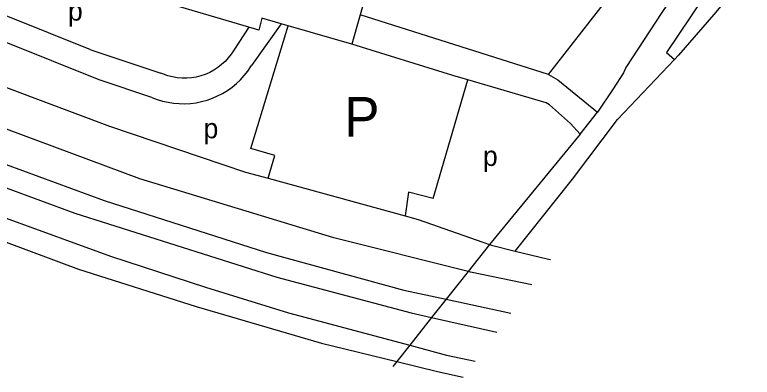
# Model space of a CAD drawing. Extents: x 159902 to 161769, y 383692 to 384875.
# Drawn here: x 160701.7 to 160850.4, y 383692 to 383765 of the extents above; entities that cross this region are included whole.
import ezdxf

# ---------------------------------------------------------------- set-up
doc = ezdxf.new("R2010")
doc.units = 0
for name, color, linetype in [('BLT_Basislijn', 7, 'Continuous'), ('BLT_Centroide', 7, 'Continuous'), ('BLT_Spoorlijn', 7, 'Continuous'), ('BLT_Tekst_parkeren', 7, 'Continuous'), ('BLT_Vlakafsluiter', 7, 'Continuous')]:
    doc.layers.add(name, color=color, linetype=linetype)

msp = doc.modelspace()

# ---------------------------------------------------------------- linework, layer by layer
at = {"layer": 'BLT_Basislijn'}
for p, q in [((160847.56, 383778.83), (160833.1, 383757.45)), ((160773.79, 383773.41), (160771.38, 383764.98)), ((160748.91, 383762.53), (160731.79, 383767.58)), ((160717.1, 383757.96), (160700, 383764.8)), ((160751.55, 383764.31), (160750.95, 383761.93)), ((160755.46, 383763.19), (160751.55, 383764.31)), ((160771.38, 383764.98), (160769.7, 383759.1)), ((160809.3, 383753.02), (160771.38, 383764.98)), ((160748.91, 383762.53), (160745.89, 383757.91)), ((160750.95, 383761.93), (160748.91, 383762.53)), ((160749.34, 383738.11), (160756.83, 383762.8)), ((160755.46, 383763.19), (160749.46, 383754.78)), ((160756.83, 383762.8), (160755.46, 383763.19)), ((160769.7, 383759.1), (160756.83, 383762.8)), ((160718.79, 383751.9), (160700, 383759.42)), ((160717.1, 383757.96), (160731.16, 383753.29)), ((160790.07, 383752.78), (160769.7, 383759.1)), ((160833.1, 383757.45), (160834.7, 383756.03)), ((160834.7, 383756.03), (160835.53, 383756.89)), ((160793.07, 383751.9), (160790.07, 383752.78)), ((160729.38, 383748.38), (160718.79, 383751.9)), ((160786.1, 383728.01), (160793.07, 383751.9)), ((160815.69, 383740.99), (160819.17, 383745.43)), ((160815.69, 383740.99), (160797.43, 383718.73)), ((160752.8, 383732.1), (160780.44, 383724.49)), ((160781.09, 383729.26), (160780.44, 383724.49)), ((160786.1, 383728.01), (160781.09, 383729.26)), ((160802.62, 383717.42), (160809.06, 383715.83)), ((160809.06, 383715.83), (160809.73, 383715.7))]:
    msp.add_line(p, q, dxfattribs=at)
for points in [[(160809.3, 383753.02), (160834.49, 383785.31), (160836.4, 383788.02), (160867.15, 383826.48), (160870.9, 383862.33), (160862.47, 383878.6), (160857.32, 383890.56), (160848.7, 383906.79)], [(160871.92, 383895.58), (160883.99, 383847.84), (160884.47, 383842.76), (160884.28, 383837.65), (160882.39, 383831.02), (160879.11, 383825.85), (160872.89, 383819), (160852.33, 383795.26), (160835.86, 383770.62), (160835.44, 383770.4), (160832.17, 383765.5), (160824.93, 383754.38), (160824.47, 383753.32), (160822.38, 383750.08), (160819.17, 383745.43)], [(160854.56, 383779.77), (160850.36, 383774.35), (160842.62, 383765.11), (160835.53, 383756.89)], [(160745.89, 383757.91), (160745.37, 383757.1), (160744.79, 383756.35), (160744.14, 383755.64), (160743.44, 383754.98), (160742.68, 383754.39), (160741.88, 383753.87), (160741.04, 383753.41), (160740.16, 383753.02), (160739.25, 383752.71), (160738.32, 383752.48), (160737.38, 383752.32), (160736.42, 383752.24), (160735.46, 383752.25), (160734.51, 383752.33), (160733.56, 383752.49), (160732.63, 383752.73), (160731.73, 383753.05), (160731.16, 383753.29)], [(160685.49, 383755.81), (160720.85, 383742.55), (160748.29, 383733.34), (160752.8, 383732.1)], [(160802.62, 383717.42), (160814.18, 383731.9), (160823.2, 383743.95), (160834.7, 383756.03)], [(160729.38, 383748.38), (160730.44, 383747.97), (160731.53, 383747.64), (160732.64, 383747.39), (160733.76, 383747.21), (160734.9, 383747.12), (160736.03, 383747.1), (160737.17, 383747.17), (160738.3, 383747.31), (160739.41, 383747.53), (160740.51, 383747.83), (160741.58, 383748.21), (160742.63, 383748.66), (160743.64, 383749.18), (160744.61, 383749.78), (160745.54, 383750.44), (160746.41, 383751.16), (160747.24, 383751.94), (160748.01, 383752.78), (160748.71, 383753.67), (160749.36, 383754.61), (160749.46, 383754.78)], [(160809.3, 383753.02), (160811.22, 383751.91), (160819.17, 383745.43)], [(160815.69, 383740.99), (160813.77, 383743.15), (160809.56, 383746.85), (160808.86, 383747.25), (160793.07, 383751.9)], [(160752.8, 383732.1), (160754.2, 383736.65), (160749.34, 383738.11)], [(160780.44, 383724.49), (160783.09, 383723.76), (160797.43, 383718.73)], [(160797.43, 383718.73), (160797.82, 383718.6), (160802.62, 383717.42)]]:
    msp.add_lwpolyline(points, dxfattribs=at)
at = {"layer": 'BLT_Spoorlijn'}
for p, q in [((160788.69, 383707.71), (160801.71, 383704.89)), ((160785.77, 383704.03), (160798.89, 383701.08))]:
    msp.add_line(p, q, dxfattribs=at)
for points in [[(160793.13, 383713.32), (160766.04, 383720.12), (160726.94, 383731.96), (160686.31, 383747.06), (160640.98, 383767.11), (160598.87, 383789.48), (160558.68, 383814.33), (160516.13, 383845.06)], [(160700, 383734.84), (160719.74, 383727.62), (160752.52, 383717.12), (160780.15, 383709.57), (160788.69, 383707.71)], [(160700, 383730.17), (160713.85, 383725.05), (160754.55, 383712.15), (160781.62, 383704.96), (160785.77, 383704.03)], [(160700, 383724.02), (160721.03, 383716.38), (160740.18, 383710.12), (160756.94, 383704.96), (160781.35, 383698.46)], [(160700, 383719.23), (160714.59, 383713.8), (160738.34, 383706.25), (160763.57, 383698.88), (160778.74, 383695.17)], [(160805.98, 383710.64), (160793.63, 383713.19), (160793.13, 383713.32)], [(160781.35, 383698.46), (160788.8, 383696.48), (160794.54, 383695.22)], [(160778.74, 383695.17), (160786.96, 383693.17), (160792.16, 383692)]]:
    msp.add_lwpolyline(points, dxfattribs=at)
at = {"layer": 'BLT_Vlakafsluiter'}
for p, q in [((160797.43, 383718.73), (160793.13, 383713.32)), ((160793.13, 383713.32), (160788.69, 383707.71)), ((160788.69, 383707.71), (160785.77, 383704.03)), ((160785.77, 383704.03), (160781.35, 383698.46)), ((160781.35, 383698.46), (160778.74, 383695.17)), ((160778.74, 383695.17), (160777.92, 383694.14))]:
    msp.add_line(p, q, dxfattribs=at)

# ---------------------------------------------------------------- texts
at = {"layer": 'BLT_Centroide'}
for p in [(160712.48, 383763.85), (160739.8, 383740.14), (160796.12, 383734.57)]:
    msp.add_text('p', height=4, dxfattribs=at).set_placement(p)
at = {"layer": 'BLT_Tekst_parkeren'}
msp.add_text('P', height=8, dxfattribs=at).set_placement((160768.14, 383740.46))

doc.saveas('drawing.dxf')
